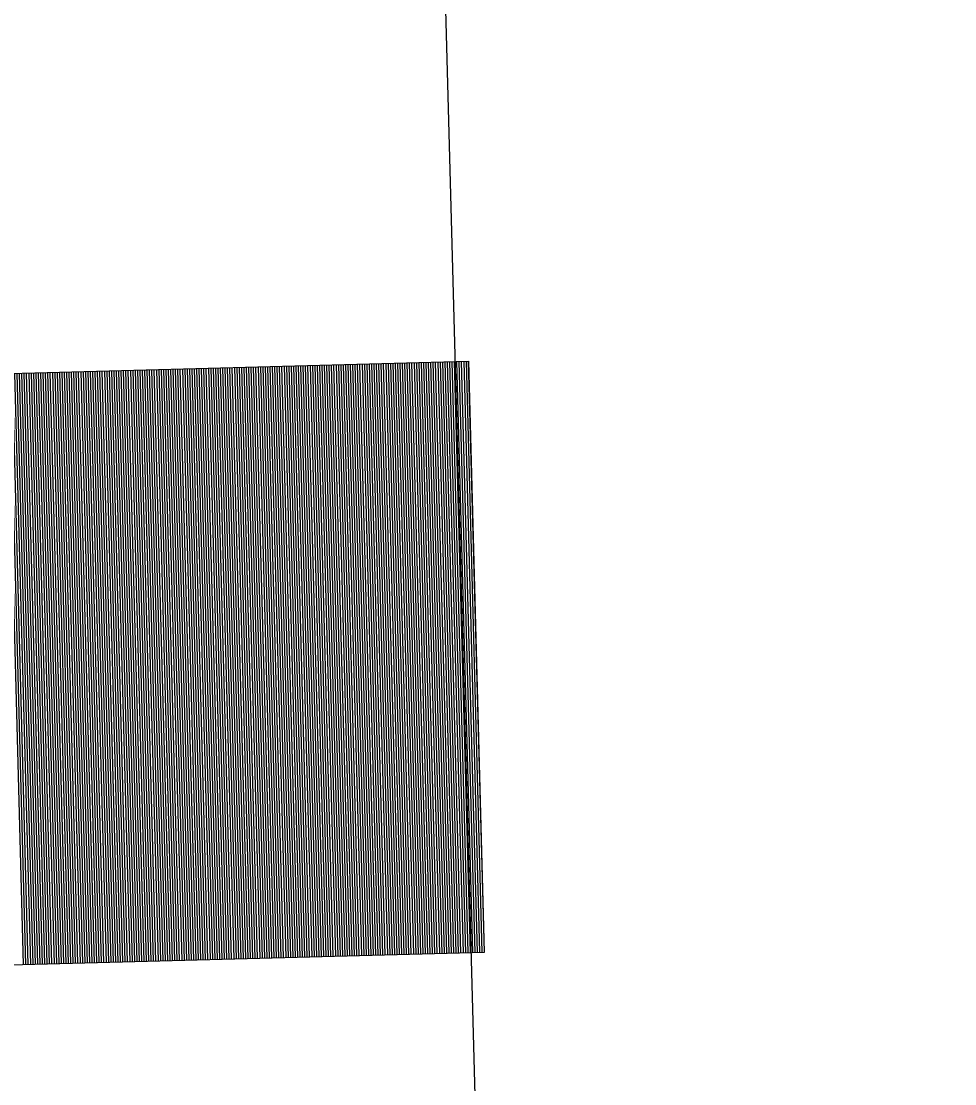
# Model space of a CAD drawing. Extents: x 1926836 to 1933254, y 596317 to 604524.
# Drawn here: x 1931341.362 to 1931345.309, y 596748.917 to 596753.411 of the extents above; entities that cross this region are included whole.
import ezdxf

# ---------------------------------------------------------------- set-up
doc = ezdxf.new("R2010")
doc.units = 0
doc.layers.add('Default', color=7, linetype='Continuous')

msp = doc.modelspace()

# ---------------------------------------------------------------- linework, layer by layer
at = {"layer": 'Default'}
for p, q in [((1931345.3093, 596673.3102), (1931341.3666, 596820.1844)), ((1931325.8745, 596751.5058), (1931343.2532, 596751.9723)), ((1931341.6934, 596751.9304), (1931341.7605, 596749.4313)), ((1931341.7034, 596751.9307), (1931341.7705, 596749.4316)), ((1931341.7134, 596751.931), (1931341.7805, 596749.4319)), ((1931341.7234, 596751.9312), (1931341.7905, 596749.4321)), ((1931341.7334, 596751.9315), (1931341.8005, 596749.4324)), ((1931341.7434, 596751.9318), (1931341.8105, 596749.4327)), ((1931341.7534, 596751.932), (1931341.8205, 596749.4329)), ((1931341.7634, 596751.9323), (1931341.8305, 596749.4332)), ((1931341.7734, 596751.9326), (1931341.8405, 596749.4335)), ((1931341.7834, 596751.9328), (1931341.8505, 596749.4337)), ((1931341.7934, 596751.9331), (1931341.8605, 596749.434)), ((1931341.8034, 596751.9334), (1931341.8704, 596749.4343)), ((1931341.8134, 596751.9336), (1931341.8804, 596749.4345)), ((1931341.8234, 596751.9339), (1931341.8904, 596749.4348)), ((1931341.8334, 596751.9342), (1931341.9004, 596749.4351)), ((1931341.8433, 596751.9345), (1931341.9104, 596749.4354)), ((1931341.8533, 596751.9347), (1931341.9204, 596749.4356)), ((1931341.8633, 596751.935), (1931341.9304, 596749.4359)), ((1931341.8733, 596751.9353), (1931341.9404, 596749.4362)), ((1931341.8833, 596751.9355), (1931341.9504, 596749.4364)), ((1931341.8933, 596751.9358), (1931341.9604, 596749.4367)), ((1931341.9033, 596751.9361), (1931341.9704, 596749.437)), ((1931341.9133, 596751.9363), (1931341.9804, 596749.4372)), ((1931341.9233, 596751.9366), (1931341.9904, 596749.4375)), ((1931341.9333, 596751.9369), (1931342.0004, 596749.4378)), ((1931341.9433, 596751.9371), (1931342.0104, 596749.438)), ((1931341.9533, 596751.9374), (1931342.0204, 596749.4383)), ((1931341.9633, 596751.9377), (1931342.0304, 596749.4386)), ((1931341.9733, 596751.9379), (1931342.0404, 596749.4388)), ((1931341.9833, 596751.9382), (1931342.0504, 596749.4391)), ((1931341.9933, 596751.9385), (1931342.0604, 596749.4394)), ((1931342.0033, 596751.9387), (1931342.0704, 596749.4396)), ((1931342.0133, 596751.939), (1931342.0804, 596749.4399)), ((1931342.0233, 596751.9393), (1931342.0904, 596749.4402)), ((1931342.0333, 596751.9396), (1931342.1004, 596749.4405)), ((1931342.0433, 596751.9398), (1931342.1104, 596749.4407)), ((1931342.0533, 596751.9401), (1931342.1204, 596749.441)), ((1931342.0633, 596751.9404), (1931342.1304, 596749.4413)), ((1931342.0733, 596751.9406), (1931342.1404, 596749.4415)), ((1931342.0833, 596751.9409), (1931342.1503, 596749.4418)), ((1931342.0933, 596751.9412), (1931342.1603, 596749.4421)), ((1931342.1033, 596751.9414), (1931342.1703, 596749.4423)), ((1931342.1133, 596751.9417), (1931342.1803, 596749.4426)), ((1931342.1232, 596751.942), (1931342.1903, 596749.4429)), ((1931342.1332, 596751.9422), (1931342.2003, 596749.4431)), ((1931342.1432, 596751.9425), (1931342.2103, 596749.4434)), ((1931342.1532, 596751.9428), (1931342.2203, 596749.4437)), ((1931342.1632, 596751.943), (1931342.2303, 596749.4439)), ((1931342.1732, 596751.9433), (1931342.2403, 596749.4442)), ((1931342.1832, 596751.9436), (1931342.2503, 596749.4445)), ((1931342.1932, 596751.9438), (1931342.2603, 596749.4447)), ((1931342.2032, 596751.9441), (1931342.2703, 596749.445)), ((1931342.2132, 596751.9444), (1931342.2803, 596749.4453)), ((1931342.2232, 596751.9447), (1931342.2903, 596749.4456)), ((1931342.2332, 596751.9449), (1931342.3003, 596749.4458)), ((1931342.2432, 596751.9452), (1931342.3103, 596749.4461)), ((1931342.2532, 596751.9455), (1931342.3203, 596749.4464)), ((1931342.2632, 596751.9457), (1931342.3303, 596749.4466)), ((1931342.2732, 596751.946), (1931342.3403, 596749.4469)), ((1931342.2832, 596751.9463), (1931342.3503, 596749.4472)), ((1931342.2932, 596751.9465), (1931342.3603, 596749.4474)), ((1931342.3032, 596751.9468), (1931342.3703, 596749.4477)), ((1931342.3132, 596751.9471), (1931342.3803, 596749.448)), ((1931342.3232, 596751.9473), (1931342.3903, 596749.4482)), ((1931342.3332, 596751.9476), (1931342.4003, 596749.4485)), ((1931342.3432, 596751.9479), (1931342.4103, 596749.4488)), ((1931342.3532, 596751.9481), (1931342.4203, 596749.449)), ((1931342.3632, 596751.9484), (1931342.4302, 596749.4493)), ((1931342.3732, 596751.9487), (1931342.4402, 596749.4496)), ((1931342.3832, 596751.9489), (1931342.4502, 596749.4498)), ((1931342.3932, 596751.9492), (1931342.4602, 596749.4501)), ((1931342.4031, 596751.9495), (1931342.4702, 596749.4504)), ((1931342.4131, 596751.9498), (1931342.4802, 596749.4507)), ((1931342.4231, 596751.95), (1931342.4902, 596749.4509)), ((1931342.4331, 596751.9503), (1931342.5002, 596749.4512)), ((1931342.4431, 596751.9506), (1931342.5102, 596749.4515)), ((1931342.4531, 596751.9508), (1931342.5202, 596749.4517)), ((1931342.4631, 596751.9511), (1931342.5302, 596749.452)), ((1931342.4731, 596751.9514), (1931342.5402, 596749.4523)), ((1931342.4831, 596751.9516), (1931342.5502, 596749.4525)), ((1931342.4931, 596751.9519), (1931342.5602, 596749.4528)), ((1931342.5031, 596751.9522), (1931342.5702, 596749.4531)), ((1931342.5131, 596751.9524), (1931342.5802, 596749.4533)), ((1931342.5231, 596751.9527), (1931342.5902, 596749.4536)), ((1931342.5331, 596751.953), (1931342.6002, 596749.4539)), ((1931342.5431, 596751.9532), (1931342.6102, 596749.4541)), ((1931342.5531, 596751.9535), (1931342.6202, 596749.4544)), ((1931342.5631, 596751.9538), (1931342.6302, 596749.4547)), ((1931342.5731, 596751.954), (1931342.6402, 596749.4549)), ((1931342.5831, 596751.9543), (1931342.6502, 596749.4552)), ((1931342.5931, 596751.9546), (1931342.6602, 596749.4555)), ((1931342.6031, 596751.9548), (1931342.6702, 596749.4557)), ((1931342.6131, 596751.9551), (1931342.6802, 596749.456)), ((1931342.6231, 596751.9554), (1931342.6902, 596749.4563)), ((1931342.6331, 596751.9557), (1931342.7002, 596749.4566)), ((1931342.6431, 596751.9559), (1931342.7101, 596749.4568)), ((1931342.6531, 596751.9562), (1931342.7201, 596749.4571)), ((1931342.6631, 596751.9565), (1931342.7301, 596749.4574)), ((1931342.6731, 596751.9567), (1931342.7401, 596749.4576)), ((1931342.683, 596751.957), (1931342.7501, 596749.4579)), ((1931342.693, 596751.9573), (1931342.7601, 596749.4582)), ((1931342.703, 596751.9575), (1931342.7701, 596749.4584)), ((1931342.713, 596751.9578), (1931342.7801, 596749.4587)), ((1931342.723, 596751.9581), (1931342.7901, 596749.459)), ((1931342.733, 596751.9583), (1931342.8001, 596749.4592)), ((1931342.743, 596751.9586), (1931342.8101, 596749.4595)), ((1931342.753, 596751.9589), (1931342.8201, 596749.4598)), ((1931342.763, 596751.9591), (1931342.8301, 596749.46)), ((1931342.773, 596751.9594), (1931342.8401, 596749.4603)), ((1931342.783, 596751.9597), (1931342.8501, 596749.4606)), ((1931342.793, 596751.9599), (1931342.8601, 596749.4608)), ((1931342.803, 596751.9602), (1931342.8701, 596749.4611)), ((1931342.813, 596751.9605), (1931342.8801, 596749.4614)), ((1931342.823, 596751.9608), (1931342.8901, 596749.4617)), ((1931342.833, 596751.961), (1931342.9001, 596749.4619)), ((1931342.843, 596751.9613), (1931342.9101, 596749.4622)), ((1931342.853, 596751.9616), (1931342.9201, 596749.4625)), ((1931342.863, 596751.9618), (1931342.9301, 596749.4627)), ((1931342.873, 596751.9621), (1931342.9401, 596749.463)), ((1931342.883, 596751.9624), (1931342.9501, 596749.4633)), ((1931342.893, 596751.9626), (1931342.9601, 596749.4635)), ((1931342.903, 596751.9629), (1931342.9701, 596749.4638)), ((1931342.913, 596751.9632), (1931342.98, 596749.4641)), ((1931342.923, 596751.9634), (1931342.99, 596749.4643)), ((1931342.933, 596751.9637), (1931343, 596749.4646)), ((1931342.943, 596751.964), (1931343.01, 596749.4649)), ((1931342.9529, 596751.9642), (1931343.02, 596749.4651)), ((1931342.9629, 596751.9645), (1931343.03, 596749.4654)), ((1931342.9729, 596751.9648), (1931343.04, 596749.4657)), ((1931342.9829, 596751.965), (1931343.05, 596749.4659)), ((1931342.9929, 596751.9653), (1931343.06, 596749.4662)), ((1931343.0029, 596751.9656), (1931343.07, 596749.4665)), ((1931343.0129, 596751.9659), (1931343.08, 596749.4668)), ((1931343.0229, 596751.9661), (1931343.09, 596749.467)), ((1931343.0329, 596751.9664), (1931343.1, 596749.4673)), ((1931343.0429, 596751.9667), (1931343.11, 596749.4676)), ((1931343.0529, 596751.9669), (1931343.12, 596749.4678)), ((1931343.0629, 596751.9672), (1931343.13, 596749.4681)), ((1931343.0729, 596751.9675), (1931343.14, 596749.4684)), ((1931343.0829, 596751.9677), (1931343.15, 596749.4686)), ((1931343.0929, 596751.968), (1931343.16, 596749.4689)), ((1931343.1029, 596751.9683), (1931343.17, 596749.4692)), ((1931343.1129, 596751.9685), (1931343.18, 596749.4694)), ((1931343.1229, 596751.9688), (1931343.19, 596749.4697)), ((1931343.1329, 596751.9691), (1931343.2, 596749.47)), ((1931343.1429, 596751.9693), (1931343.21, 596749.4702)), ((1931343.1529, 596751.9696), (1931343.22, 596749.4705)), ((1931343.1629, 596751.9699), (1931343.23, 596749.4708)), ((1931343.1729, 596751.9701), (1931343.24, 596749.471)), ((1931343.1829, 596751.9704), (1931343.25, 596749.4713)), ((1931343.1929, 596751.9707), (1931343.2599, 596749.4716)), ((1931343.2029, 596751.9709), (1931343.2699, 596749.4718)), ((1931343.2129, 596751.9712), (1931343.2799, 596749.4721)), ((1931343.2229, 596751.9715), (1931343.2899, 596749.4724)), ((1931343.2328, 596751.9718), (1931343.2999, 596749.4727)), ((1931343.2428, 596751.972), (1931343.3099, 596749.4729)), ((1931343.2528, 596751.9723), (1931343.3199, 596749.4732)), ((1931343.3203, 596749.4732), (1931343.2532, 596751.9723)), ((1931341.3035, 596751.92), (1931341.3706, 596749.4209)), ((1931341.3135, 596751.9202), (1931341.3806, 596749.4211)), ((1931341.3235, 596751.9205), (1931341.3906, 596749.4214)), ((1931341.3335, 596751.9208), (1931341.4006, 596749.4217)), ((1931341.3435, 596751.921), (1931341.4106, 596749.4219)), ((1931341.3535, 596751.9213), (1931341.4206, 596749.4222)), ((1931341.3635, 596751.9216), (1931341.4306, 596749.4225)), ((1931341.3735, 596751.9218), (1931341.4406, 596749.4227)), ((1931341.3835, 596751.9221), (1931341.4506, 596749.423)), ((1931341.3935, 596751.9224), (1931341.4606, 596749.4233)), ((1931341.4035, 596751.9226), (1931341.4706, 596749.4235)), ((1931341.4135, 596751.9229), (1931341.4806, 596749.4238)), ((1931341.4235, 596751.9232), (1931341.4906, 596749.4241)), ((1931341.4335, 596751.9235), (1931341.5006, 596749.4244)), ((1931341.4435, 596751.9237), (1931341.5106, 596749.4246)), ((1931341.4535, 596751.924), (1931341.5206, 596749.4249)), ((1931341.4635, 596751.9243), (1931341.5306, 596749.4252)), ((1931341.4735, 596751.9245), (1931341.5406, 596749.4254)), ((1931341.4835, 596751.9248), (1931341.5506, 596749.4257)), ((1931341.4935, 596751.9251), (1931341.5606, 596749.426)), ((1931341.5035, 596751.9253), (1931341.5706, 596749.4262)), ((1931341.5135, 596751.9256), (1931341.5806, 596749.4265)), ((1931341.5235, 596751.9259), (1931341.5906, 596749.4268)), ((1931341.5335, 596751.9261), (1931341.6005, 596749.427)), ((1931341.5435, 596751.9264), (1931341.6105, 596749.4273)), ((1931341.5535, 596751.9267), (1931341.6205, 596749.4276)), ((1931341.5634, 596751.9269), (1931341.6305, 596749.4278)), ((1931341.5734, 596751.9272), (1931341.6405, 596749.4281)), ((1931341.5834, 596751.9275), (1931341.6505, 596749.4284)), ((1931341.5934, 596751.9277), (1931341.6605, 596749.4286)), ((1931341.6034, 596751.928), (1931341.6705, 596749.4289)), ((1931341.6134, 596751.9283), (1931341.6805, 596749.4292)), ((1931341.6234, 596751.9286), (1931341.6905, 596749.4295)), ((1931341.6334, 596751.9288), (1931341.7005, 596749.4297)), ((1931341.6434, 596751.9291), (1931341.7105, 596749.43)), ((1931341.6534, 596751.9294), (1931341.7205, 596749.4303)), ((1931341.6634, 596751.9296), (1931341.7305, 596749.4305)), ((1931341.6734, 596751.9299), (1931341.7405, 596749.4308)), ((1931341.6834, 596751.9302), (1931341.7505, 596749.4311)), ((1931325.9416, 596749.0067), (1931343.3203, 596749.4732))]:
    msp.add_line(p, q, dxfattribs=at)

doc.saveas('drawing.dxf')
